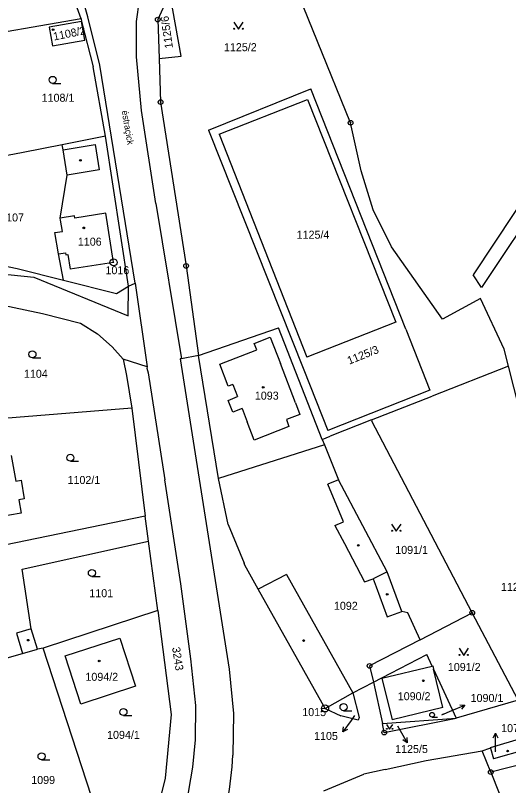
# Model space of a CAD drawing. Extents: x -736345 to -729997, y -1130177 to -1122501.
# Drawn here: x -733947.7 to -733843, y -1126710.1 to -1126546.6 of the extents above; entities that cross this region are included whole.
import ezdxf

# ---------------------------------------------------------------- set-up
doc = ezdxf.new("R2010")
doc.units = 0
for name, color, linetype in [('Vrstva 1', 7, 'Continuous'), ('Vrstva 15', 7, 'Continuous'), ('Vrstva 16', 7, 'Continuous'), ('Vrstva 17', 7, 'Continuous'), ('Vrstva 18', 7, 'Continuous'), ('Vrstva 19', 7, 'Continuous'), ('Vrstva 25', 7, 'Continuous'), ('Vrstva 4', 7, 'Continuous')]:
    doc.layers.add(name, color=color, linetype=linetype)

msp = doc.modelspace()

# ---------------------------------------------------------------- linework, layer by layer
at = {"layer": 'Vrstva 1'}
for points in [[(-733876.52, -1126569.4), (-733890.57, -1126534.79)], [(-733932.34, -1126546.91), (-733934.55, -1126539.12)], [(-733922, -1126547.93), (-733920.74, -1126538.75)], [(-733933.78, -1126547.31), (-733935.44, -1126542.58)], [(-733914.94, -1126541.82), (-733917.5, -1126547.48)], [(-733912.49, -1126555.27), (-733914.94, -1126541.82)], [(-733933.78, -1126547.31), (-733959.94, -1126551.89)], [(-733933.78, -1126547.31), (-733933.68, -1126547.9)], [(-733929.77, -1126557.18), (-733932.34, -1126546.91)], [(-733917.5, -1126547.48), (-733917.21, -1126555.73)], [(-733933.68, -1126547.9), (-733940.57, -1126549.11)], [(-733940.57, -1126549.11), (-733939.88, -1126553.05)], [(-733932.99, -1126551.84), (-733933.68, -1126547.9)], [(-733933.68, -1126547.9), (-733931.18, -1126557.49)], [(-733922, -1126555.38), (-733922, -1126547.93)], [(-733939.88, -1126553.05), (-733932.99, -1126551.84)], [(-733920.93, -1126566.83), (-733922, -1126555.38)], [(-733917.21, -1126555.73), (-733912.49, -1126555.27)], [(-733917.21, -1126555.73), (-733916.89, -1126565.01)], [(-733928.6, -1126572.27), (-733931.18, -1126557.49)], [(-733922.26, -1126603.45), (-733929.77, -1126557.18)], [(-733906.71, -1126570.94), (-733885.01, -1126562.17)], [(-733864.8, -1126613.22), (-733885.01, -1126562.17)], [(-733916.89, -1126565.01), (-733911.47, -1126599.79)], [(-733904.46, -1126571.82), (-733885.71, -1126564.46)], [(-733885.71, -1126564.46), (-733866.89, -1126611.77)], [(-733917.93, -1126586.51), (-733920.93, -1126566.83)], [(-733874.31, -1126579.64), (-733876.52, -1126569.4)], [(-733928.6, -1126572.27), (-733937.78, -1126574.06)], [(-733923.7, -1126604.09), (-733928.6, -1126572.27)], [(-733906.71, -1126570.94), (-733886.48, -1126621.84)], [(-733904.46, -1126571.82), (-733885.86, -1126619.17)], [(-733937.78, -1126574.06), (-733946.11, -1126575.69)], [(-733937.61, -1126575.14), (-733937.78, -1126574.06)], [(-733936.74, -1126580.51), (-733937.61, -1126575.14)], [(-733946.11, -1126575.69), (-733955.44, -1126577.51)], [(-733938.19, -1126589.65), (-733936.74, -1126580.51)], [(-733871.73, -1126587.86), (-733874.31, -1126579.64)], [(-733917.93, -1126586.51), (-733912.44, -1126619.5)], [(-733867.83, -1126595.72), (-733871.73, -1126587.86)], [(-733938.13, -1126590.09), (-733938.19, -1126589.65)], [(-733937.76, -1126592.48), (-733938.13, -1126590.09)], [(-733939.34, -1126592.73), (-733937.76, -1126592.48)], [(-733938.59, -1126597.22), (-733939.34, -1126592.73)], [(-733857.02, -1126611.12), (-733867.83, -1126595.72)], [(-733963.42, -1126597.04), (-733947.37, -1126600.32)], [(-733937.5, -1126602.83), (-733938.59, -1126597.22)], [(-733963.14, -1126600.17), (-733943.8, -1126602.19)], [(-733911.47, -1126599.79), (-733908.87, -1126618.83)], [(-733947.37, -1126600.32), (-733937.5, -1126602.83)], [(-733943.8, -1126602.19), (-733923.76, -1126610.36)], [(-733937.5, -1126602.83), (-733926.26, -1126605.68)], [(-733923.7, -1126604.09), (-733922.26, -1126603.45)], [(-733922.26, -1126603.45), (-733919.76, -1126621.19)], [(-733926.26, -1126605.68), (-733923.7, -1126604.09)], [(-733923.76, -1126610.36), (-733923.7, -1126604.09)], [(-733961.44, -1126605.78), (-733941.99, -1126609.87)], [(-733848.94, -1126606.71), (-733857.02, -1126611.12)], [(-733843.91, -1126617.5), (-733848.94, -1126606.71)], [(-733941.99, -1126609.87), (-733933.89, -1126611.98)], [(-733933.89, -1126611.98), (-733930.32, -1126614.23)], [(-733908.87, -1126618.83), (-733891.88, -1126612.93)], [(-733882.55, -1126636.62), (-733891.88, -1126612.93)], [(-733866.89, -1126611.77), (-733885.86, -1126619.17)], [(-733864.8, -1126613.22), (-733859.71, -1126626.19)], [(-733930.32, -1126614.23), (-733927.16, -1126616.95)], [(-733927.16, -1126616.95), (-733924.81, -1126619.6)], [(-733843.01, -1126621.05), (-733843.91, -1126617.5)], [(-733924.81, -1126619.6), (-733924.11, -1126623.05)], [(-733919.76, -1126621.19), (-733924.81, -1126619.6)], [(-733912.44, -1126619.5), (-733912.73, -1126619.55)], [(-733912.73, -1126619.55), (-733902.33, -1126685.4)], [(-733908.87, -1126618.83), (-733912.44, -1126619.5)], [(-733904.6, -1126644.94), (-733908.87, -1126618.83)], [(-733919.76, -1126621.19), (-733919.84, -1126621.5)], [(-733843.01, -1126621.05), (-733859.22, -1126627.43)], [(-733823.88, -1126696.34), (-733843.01, -1126621.05)], [(-733924.11, -1126623.05), (-733923.01, -1126630.03)], [(-733919.84, -1126621.5), (-733919.53, -1126622.5)], [(-733919.53, -1126622.5), (-733915.98, -1126645.2)], [(-733886.48, -1126621.84), (-733881.4, -1126634.73)], [(-733859.71, -1126626.19), (-733881.4, -1126634.73)], [(-733872.12, -1126632.51), (-733859.22, -1126627.43)], [(-733923.01, -1126630.03), (-733959.03, -1126632.89)], [(-733923.01, -1126630.03), (-733920.17, -1126652.96)], [(-733872.12, -1126632.51), (-733880.88, -1126635.96)], [(-733872.12, -1126632.51), (-733872, -1126632.74)], [(-733850.69, -1126673.43), (-733872, -1126632.74)], [(-733882.55, -1126636.62), (-733880.88, -1126635.96)], [(-733882.09, -1126637.8), (-733904.6, -1126644.94)], [(-733882.55, -1126636.62), (-733882.09, -1126637.8)], [(-733882.09, -1126637.8), (-733879.12, -1126645.2)], [(-733948.61, -1126640.06), (-733947.66, -1126645.5)], [(-733947.66, -1126645.5), (-733946.48, -1126645.29)], [(-733946.48, -1126645.29), (-733945.87, -1126649.28)], [(-733912.62, -1126667.33), (-733915.98, -1126645.2)], [(-733902.54, -1126654.68), (-733904.6, -1126644.94)], [(-733868.77, -1126664.76), (-733879.12, -1126645.2)], [(-733945.87, -1126649.28), (-733946.97, -1126649.45)], [(-733946.97, -1126649.45), (-733946.48, -1126652.27)], [(-733946.48, -1126652.27), (-733956.48, -1126654.01)], [(-733920.17, -1126652.96), (-733970.75, -1126663.31)], [(-733919.47, -1126658.21), (-733920.17, -1126652.96)], [(-733902.54, -1126654.68), (-733899.17, -1126662.94)], [(-733946.29, -1126664.2), (-733919.47, -1126658.21)], [(-733917.51, -1126672.94), (-733919.47, -1126658.21)], [(-733899, -1126663.36), (-733899.17, -1126662.94)], [(-733896.17, -1126668.41), (-733899, -1126663.36)], [(-733944.41, -1126676.84), (-733946.29, -1126664.2)], [(-733865.62, -1126673.14), (-733868.77, -1126664.76)], [(-733910.48, -1126683.2), (-733912.62, -1126667.33)], [(-733881.94, -1126693.76), (-733896.17, -1126668.41)], [(-733917.51, -1126672.94), (-733941.85, -1126680.96)], [(-733917.51, -1126672.94), (-733914.61, -1126695.02)], [(-733864.34, -1126673.46), (-733865.62, -1126673.14)], [(-733861.78, -1126679.17), (-733864.34, -1126673.46)], [(-733861.78, -1126679.17), (-733850.69, -1126673.43)], [(-733840.95, -1126692.02), (-733850.69, -1126673.43)], [(-733943.03, -1126681.17), (-733944.41, -1126676.84)], [(-733937.16, -1126682.59), (-733925.54, -1126678.86)], [(-733925.54, -1126678.86), (-733922.22, -1126689.04)], [(-733861.78, -1126679.17), (-733872.49, -1126684.71)], [(-733946.2, -1126682.08), (-733943.03, -1126681.17)], [(-733941.85, -1126680.96), (-733943.03, -1126681.17)], [(-733929.51, -1126718.78), (-733941.85, -1126680.96)], [(-733960.43, -1126686.15), (-733946.2, -1126682.08)], [(-733933.82, -1126692.82), (-733937.16, -1126682.59)], [(-733909.43, -1126693.14), (-733910.48, -1126683.2)], [(-733869.9, -1126687.26), (-733860.36, -1126682.32)], [(-733859.23, -1126684.76), (-733860.36, -1126682.32)], [(-733872.49, -1126684.71), (-733871.68, -1126688.19)], [(-733869.88, -1126687.33), (-733859.23, -1126684.76)], [(-733859.23, -1126684.76), (-733859.09, -1126684.73)], [(-733859.09, -1126684.73), (-733858.92, -1126685.43)], [(-733902.33, -1126685.4), (-733901.42, -1126694.85)], [(-733856.95, -1126693.57), (-733858.92, -1126685.43)], [(-733858.92, -1126685.43), (-733854.12, -1126695.8)], [(-733876.03, -1126690.44), (-733871.68, -1126688.19)], [(-733871.68, -1126688.19), (-733869.9, -1126687.26)], [(-733871.68, -1126688.19), (-733869.78, -1126696.95)], [(-733869.88, -1126687.33), (-733867.73, -1126696.18)], [(-733922.22, -1126689.04), (-733933.82, -1126692.82)], [(-733881.94, -1126693.76), (-733876.03, -1126690.44)], [(-733876.03, -1126690.44), (-733874.69, -1126695.65)], [(-733909.46, -1126700.41), (-733909.43, -1126693.14)], [(-733840.95, -1126692.02), (-733854.12, -1126695.8)], [(-733914.61, -1126695.02), (-733915.9, -1126708.57)], [(-733901.42, -1126694.85), (-733901.57, -1126703.68)], [(-733881.94, -1126693.76), (-733878.61, -1126695.29)], [(-733856.95, -1126693.57), (-733867.73, -1126696.18)], [(-733874.93, -1126696.27), (-733878.61, -1126695.29)], [(-733874.69, -1126695.65), (-733874.93, -1126696.27)], [(-733869.78, -1126696.95), (-733854.12, -1126695.8)], [(-733869.39, -1126698.87), (-733854.12, -1126695.8)], [(-733869.39, -1126698.87), (-733869.78, -1126696.95)], [(-733910.01, -1126706.19), (-733909.46, -1126700.41)], [(-733846.84, -1126702.07), (-733839.91, -1126700.02)], [(-733822.06, -1126701.01), (-733846.77, -1126707.27)], [(-733860.49, -1126704.78), (-733848.58, -1126702.73)], [(-733848.58, -1126702.73), (-733846.97, -1126702.21)], [(-733846.77, -1126707.27), (-733848.58, -1126702.73)], [(-733846.97, -1126702.21), (-733846.81, -1126702.17)], [(-733846.84, -1126702.07), (-733846.81, -1126702.17)], [(-733846.81, -1126702.17), (-733846.14, -1126704.43)], [(-733839.16, -1126702.44), (-733846.14, -1126704.43)], [(-733869.2, -1126706.71), (-733860.49, -1126704.78)], [(-733911.36, -1126714.09), (-733910.01, -1126706.19)], [(-733882.21, -1126711.27), (-733873.71, -1126707.71)], [(-733869.2, -1126706.71), (-733873.71, -1126707.71)], [(-733846.77, -1126707.27), (-733823.85, -1126764.93)], [(-733915.9, -1126708.57), (-733918.6, -1126719.46)]]:
    msp.add_lwpolyline(points, dxfattribs=at)
msp.add_arc((-733961.274, -1126701.548), 59.742, 320.66138, 357.95771, dxfattribs=at)
at = {"layer": 'Vrstva 16'}
for points in [[(-733857.18, -1126695.12), (-733855, -1126694.21)], [(-733875.68, -1126695.24), (-733876.44, -1126696.31)], [(-733866.57, -1126697.48), (-733866.01, -1126698.46)], [(-733845.75, -1126702.95), (-733845.75, -1126701.98)]]:
    msp.add_lwpolyline(points, dxfattribs=at)
at = {"layer": 'Vrstva 25'}
for points in [[(-733901.34, -1126548.05), (-733900.34, -1126549.55), (-733899.34, -1126548.05)], [(-733939.82, -1126561.05), (-733938.07, -1126561.05)], [(-733944.11, -1126619.31), (-733942.36, -1126619.31)], [(-733936.05, -1126641.27), (-733934.3, -1126641.27)], [(-733867.82, -1126654.62), (-733866.82, -1126656.12), (-733865.82, -1126654.62)], [(-733931.49, -1126665.74), (-733929.74, -1126665.74)], [(-733853.5, -1126680.98), (-733852.5, -1126682.48), (-733851.5, -1126680.98)], [(-733855, -1126694.21), (-733852.229, -1126693.062)], [(-733853.344, -1126692.983), (-733852.229, -1126693.062), (-733852.961, -1126693.907)], [(-733878.02, -1126694.23), (-733876.27, -1126694.23)], [(-733924.78, -1126695.27), (-733923.03, -1126695.27)], [(-733876.44, -1126696.31), (-733878.182, -1126698.752)], [(-733859.23, -1126695.6), (-733858.057, -1126695.6)], [(-733877.194, -1126698.228), (-733878.182, -1126698.752), (-733878.008, -1126697.647)], [(-733868.91, -1126697.154), (-733868.24, -1126698.16), (-733867.569, -1126697.154)], [(-733866.01, -1126698.46), (-733864.524, -1126701.065)], [(-733864.585, -1126699.949), (-733864.524, -1126701.065), (-733865.454, -1126700.444)], [(-733846.25, -1126699.98), (-733845.75, -1126698.98), (-733845.25, -1126699.98)], [(-733845.75, -1126701.98), (-733845.75, -1126698.98)], [(-733942.18, -1126704.67), (-733940.43, -1126704.67)]]:
    msp.add_lwpolyline(points, dxfattribs=at)
for centre, radius in [((-733917.5, -1126547.48), 0.5), ((-733917.5, -1126547.48), 0.032), ((-733939.72, -1126549.64), 0.175), ((-733901.24, -1126549.45), 0.1), ((-733899.44, -1126549.45), 0.1), ((-733939.82, -1126560.3), 0.75), ((-733916.89, -1126565.01), 0.5), ((-733916.89, -1126565.01), 0.032), ((-733876.52, -1126569.4), 0.5), ((-733876.52, -1126569.4), 0.032), ((-733933.91, -1126577.39), 0.175), ((-733933.21, -1126591.72), 0.175), ((-733926.89, -1126599.05), 0.75), ((-733926.89, -1126599.05), 0.032), ((-733911.47, -1126599.79), 0.5), ((-733911.47, -1126599.79), 0.032), ((-733944.11, -1126618.56), 0.75), ((-733895.09, -1126625.59), 0.175), ((-733936.05, -1126640.52), 0.75), ((-733867.72, -1126656.02), 0.1), ((-733865.92, -1126656.02), 0.1), ((-733874.89, -1126659.14), 0.175), ((-733931.49, -1126664.99), 0.75), ((-733868.75, -1126669.54), 0.175), ((-733850.69, -1126673.43), 0.5), ((-733850.69, -1126673.43), 0.032), ((-733945.01, -1126679.26), 0.175), ((-733886.5, -1126679.34), 0.175), ((-733929.93, -1126683.68), 0.175), ((-733853.4, -1126682.38), 0.1), ((-733851.6, -1126682.38), 0.1), ((-733872.49, -1126684.71), 0.5), ((-733872.49, -1126684.71), 0.032), ((-733861.08, -1126687.88), 0.175), ((-733881.94, -1126693.76), 0.75), ((-733878.02, -1126693.48), 0.75), ((-733924.78, -1126694.52), 0.75), ((-733881.94, -1126693.76), 0.032), ((-733859.23, -1126695.097), 0.503), ((-733868.843, -1126698.093), 0.067), ((-733867.636, -1126698.093), 0.067), ((-733869.39, -1126698.87), 0.5), ((-733869.39, -1126698.87), 0.032), ((-733942.18, -1126703.92), 0.75), ((-733843.17, -1126702.8), 0.175), ((-733846.77, -1126707.27), 0.5), ((-733846.77, -1126707.27), 0.032)]:
    msp.add_circle(centre, radius, dxfattribs=at)
at = {"layer": 'Vrstva 4'}
for points in [[(-733824.17, -1126561.96), (-733850.46, -1126601.66)], [(-733821.69, -1126563.93), (-733848.7, -1126604.38)], [(-733937.61, -1126575.14), (-733930.78, -1126574.01)], [(-733930.78, -1126574.01), (-733929.91, -1126579.41)], [(-733929.91, -1126579.41), (-733936.74, -1126580.51)], [(-733928.49, -1126588.61), (-733935.1, -1126589.63)], [(-733926.89, -1126599.05), (-733928.49, -1126588.61)], [(-733935.17, -1126589.18), (-733938.19, -1126589.65)], [(-733935.1, -1126589.63), (-733935.17, -1126589.18)], [(-733938.59, -1126597.22), (-733937.06, -1126596.99)], [(-733937.06, -1126596.99), (-733936.99, -1126597.45)], [(-733936.99, -1126597.45), (-733936.58, -1126597.38)], [(-733936.58, -1126597.38), (-733936.1, -1126600.5)], [(-733926.89, -1126599.05), (-733936.1, -1126600.5)], [(-733848.7, -1126604.38), (-733850.46, -1126601.66)], [(-733896.98, -1126616.25), (-733893.62, -1126614.94)], [(-733896.42, -1126617.61), (-733896.98, -1126616.25)], [(-733893.62, -1126614.94), (-733891.39, -1126620.52)], [(-733904.3, -1126620.68), (-733896.42, -1126617.61)], [(-733902.51, -1126625.3), (-733904.3, -1126620.68)], [(-733888.24, -1126628.88), (-733891.39, -1126620.52)], [(-733901.56, -1126624.98), (-733902.51, -1126625.3)], [(-733901.56, -1126624.98), (-733900.56, -1126627.53)], [(-733902.56, -1126628.38), (-733900.56, -1126627.53)], [(-733901.58, -1126630.86), (-733902.56, -1126628.38)], [(-733888.24, -1126628.88), (-733887.3, -1126631.37)], [(-733899.56, -1126630.09), (-733901.58, -1126630.86)], [(-733899.56, -1126630.09), (-733898.47, -1126632.89)], [(-733896.98, -1126636.76), (-733898.47, -1126632.89)], [(-733887.3, -1126631.37), (-733890.18, -1126632.43)], [(-733890.18, -1126632.43), (-733889.63, -1126633.87)], [(-733889.63, -1126633.87), (-733896.98, -1126636.76)], [(-733879.12, -1126645.2), (-733881.37, -1126646.11)], [(-733878.03, -1126654.11), (-733881.37, -1126646.11)], [(-733879.87, -1126654.88), (-733878.03, -1126654.11)], [(-733879.87, -1126654.88), (-733877.83, -1126658.74)], [(-733877.83, -1126658.74), (-733873.55, -1126666.86)], [(-733890.18, -1126665.34), (-733896.17, -1126668.41)], [(-733890.18, -1126665.34), (-733876.03, -1126690.44)], [(-733868.77, -1126664.76), (-733871.71, -1126666.21)], [(-733873.55, -1126666.86), (-733871.71, -1126666.21)], [(-733871.71, -1126666.21), (-733871.09, -1126667.91)], [(-733871.09, -1126667.91), (-733868.78, -1126674.32)], [(-733868.78, -1126674.32), (-733865.62, -1126673.14)], [(-733944.41, -1126676.84), (-733947.5, -1126677.77)], [(-733947.5, -1126677.77), (-733946.2, -1126682.08)]]:
    msp.add_lwpolyline(points, dxfattribs=at)

# ---------------------------------------------------------------- texts
at = {"layer": 'Vrstva 15'}
msp.add_text('éstraçick\xa0', height=1.4, rotation=279.80223, dxfattribs=at).set_placement((-733925.169, -1126566.893))
at = {"layer": 'Vrstva 16'}
for s, p in [('1090/1', (-733851.03, -1126692.38)), ('1077/7', (-733844.55, -1126698.78)), ('1105', (-733884.286, -1126700.45)), ('1125/5', (-733867.068, -1126703.22))]:
    msp.add_text(s, height=1.7, dxfattribs=at).set_placement(p)
at = {"layer": 'Vrstva 17'}
for s, p in [('1016', (-733928.6, -1126601.56)), ('1015', (-733886.8, -1126695.38))]:
    msp.add_text(s, height=1.7, dxfattribs=at).set_placement(p)
at = {"layer": 'Vrstva 18'}
for s, rotation, p in [('1125/6', 98.10078, (-733914.256, -1126553.511)), ('1125/3', 21.70017, (-733876.829, -1126620.771)), ('3243', 279.00222, (-733914.462, -1126680.836))]:
    msp.add_text(s, height=1.7, rotation=rotation, dxfattribs=at).set_placement(p)
for s, height, p in [('1125/2', 1.7, (-733903.43, -1126554.2)), ('1108/1', 1.7, (-733942.16, -1126564.94)), ('1107', 1.7, (-733950.97, -1126590.36)), ('1125/4', 1.7, (-733887.99, -1126594.02)), ('1104', 1.7, (-733945.92, -1126623.54)), ('1102/1', 1.7, (-733936.66, -1126646.1)), ('1091/1', 1.7, (-733867.04, -1126660.94)), ('1125/1', 1.7, (-733844.58, -1126668.79)), ('1101', 1.7, (-733932.03, -1126670.14)), ('1091/2', 1.7, (-733855.87, -1126685.81)), ('1105', 0.1, (-733875.48, -1126695.04)), ('1090/1', 0.1, (-733856.98, -1126694.92)), ('1125/5', 0.1, (-733866.584, -1126697.28)), ('1094/1', 1.7, (-733928.26, -1126700.22)), ('1099', 1.7, (-733944.37, -1126709.8))]:
    msp.add_text(s, height=height, dxfattribs=at).set_placement(p)
at = {"layer": 'Vrstva 19'}
msp.add_text('1108/2', height=1.7, rotation=11.40009, dxfattribs=at).set_placement((-733939.524, -1126551.945))
for s, height, p in [('1106', 1.7, (-733934.47, -1126595.5)), ('1093', 1.7, (-733896.87, -1126628.19)), ('1092', 1.7, (-733880.07, -1126672.81)), ('1094/2', 1.7, (-733932.86, -1126687.89)), ('1090/2', 1.7, (-733866.51, -1126692.01)), ('1077/7', 0.1, (-733845.55, -1126702.75))]:
    msp.add_text(s, height=height, dxfattribs=at).set_placement(p)

doc.saveas('drawing.dxf')
